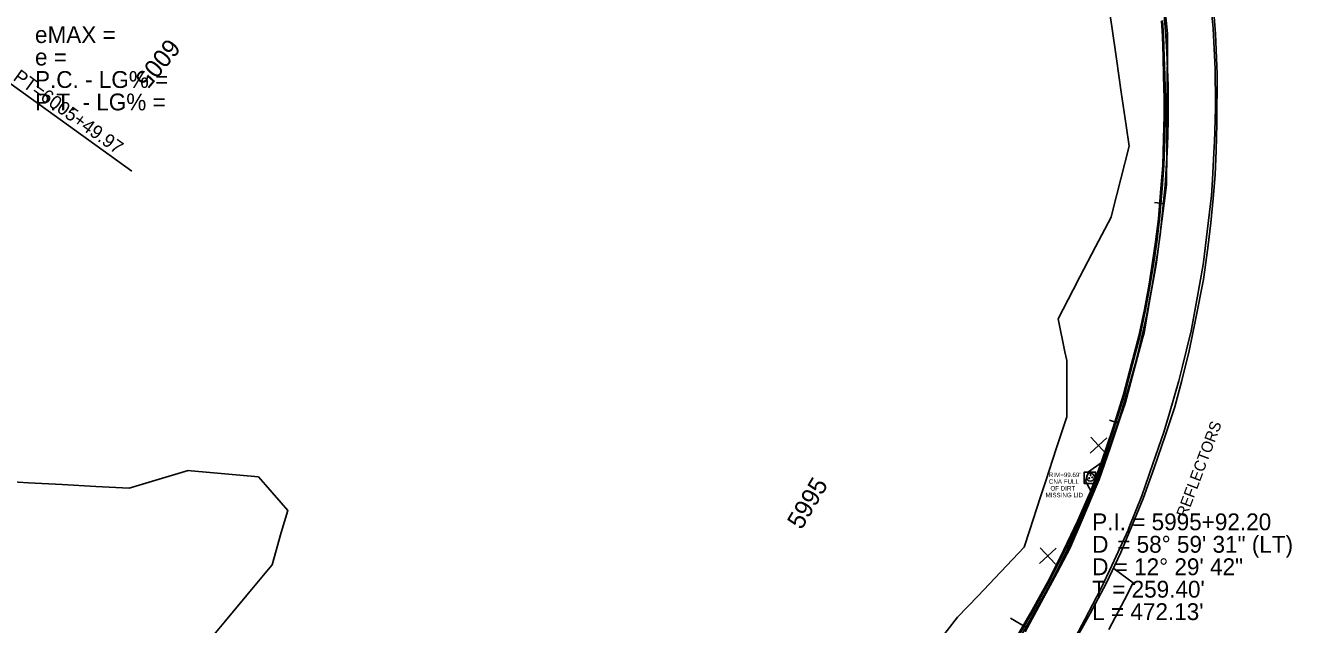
# Model space of a CAD drawing. Extents: x 2132221 to 2141942, y 535736 to 547298.
# Drawn here: x 2138363 to 2138927, y 540608 to 540875 of the extents above; entities that cross this region are included whole.
import ezdxf

# ---------------------------------------------------------------- set-up
doc = ezdxf.new("R2010")
doc.units = 0
for name, color, linetype in [('RD_EX_Conc', 7, 'Continuous'), ('RD_EX_DR_Inlet', 7, 'Continuous'), ('RD_EX_DR_Inlet_txCode', 7, 'Continuous'), ('RD_EX_Misc', 7, 'Continuous'), ('RD_EX_Misc_txCode', 7, 'Continuous'), ('RD_EX_Road', 7, 'Continuous'), ('RD_EX_VEG', 7, 'Continuous'), ('RD_HC_Cl', 7, 'Continuous'), ('RD_HC_Data', 7, 'Continuous'), ('RD_HC_Data_Tic', 7, 'Continuous'), ('RD_HC_TX_Sta50', 7, 'Continuous')]:
    doc.layers.add(name, color=color, linetype=linetype)

msp = doc.modelspace()

# ---------------------------------------------------------------- linework, layer by layer
at = {"layer": 'RD_EX_Conc'}
for points in [[(2138804.33, 540602.33), (2138811.32, 540614.42), (2138818.96, 540628.41), (2138825.42, 540641.22), (2138831.47, 540654.07), (2138835.66, 540663.61), (2138837.39, 540667.57), (2138842, 540679.97), (2138847.19, 540695.37), (2138851.87, 540710.51), (2138855.47, 540724.07), (2138858.72, 540736.43), (2138861.26, 540748.31), (2138863.37, 540759.61), (2138864.93, 540769.34), (2138866.27, 540778.4), (2138867.46, 540788.63), (2138868.63, 540802.26), (2138869.41, 540812.48), (2138869.78, 540824.35), (2138870.05, 540834.57), (2138870.08, 540842.29), (2138869.8, 540852.31), (2138869.57, 540860.86), (2138869.3, 540870.06), (2138868.81, 540876.93)], [(2138837.39, 540667.57), (2138834.97, 540671.88), (2138836.4, 540676.07), (2138842, 540679.97)]]:
    msp.add_lwpolyline(points, dxfattribs=at)
at = {"layer": 'RD_EX_DR_Inlet'}
msp.add_line((2138839.47, 540670.9), (2138839.47, 540675.9), dxfattribs=at)
msp.add_lwpolyline([(2138839.47, 540670.9), (2138839.47, 540675.9), (2138834.47, 540675.9), (2138834.47, 540670.9)], close=True, dxfattribs=at)
for centre, radius in [((2138837.22, 540673.62), 1.75), ((2138836.67, 540673.24), 0.175), ((2138837.23, 540674.54), 0.175), ((2138838.01, 540673.59), 0.175)]:
    msp.add_circle(centre, radius, dxfattribs=at)
at = {"layer": 'RD_EX_Misc'}
for p, q in [((2138837.09, 540684.39), (2138844.44, 540691.17)), ((2138837.37, 540691.46), (2138844.16, 540684.11)), ((2138814.55, 540635.18), (2138821.9, 540641.96)), ((2138814.84, 540642.24), (2138821.62, 540634.89))]:
    msp.add_line(p, q, dxfattribs=at)
for points in [[(2138808.18, 540604.7), (2138815.27, 540617.92), (2138822.36, 540631.14), (2138828.1, 540641.83), (2138833.97, 540655.63), (2138839.83, 540669.43), (2138841.16, 540672.55), (2138845.97, 540686.76), (2138850.78, 540700.97), (2138852.64, 540706.47), (2138856.53, 540720.95), (2138860.42, 540735.44), (2138861.1, 540737.96), (2138863.73, 540752.72), (2138866.35, 540767.49), (2138866.69, 540769.39), (2138868.58, 540784.27), (2138870.46, 540799.15), (2138871.08, 540803.98), (2138871.18, 540818.98), (2138871.28, 540833.98), (2138871.39, 540848.97), (2138871.49, 540863.97), (2138871.54, 540871.16), (2138870.07, 540886.08)], [(2138890.78, 540883.93), (2138891.94, 540873.42), (2138892.59, 540858.43), (2138892.73, 540855.18), (2138892.9, 540840.18), (2138892.92, 540837.88), (2138892.44, 540822.89), (2138892.38, 540821), (2138891.54, 540806.03), (2138891.16, 540799.12), (2138889.36, 540784.23), (2138887.56, 540769.34), (2138887.33, 540767.44), (2138884.6, 540752.69), (2138881.88, 540737.94), (2138881.82, 540737.66), (2138878.22, 540723.1), (2138876.59, 540716.51), (2138872.4, 540702.1), (2138869.95, 540693.7), (2138865.04, 540679.52), (2138860.12, 540665.31), (2138854.53, 540651.39), (2138854, 540650.09), (2138847.71, 540636.47), (2138845.66, 540632.03), (2138841.75, 540623.58), (2138834.76, 540610.3), (2138827.77, 540597.03)]]:
    msp.add_lwpolyline(points, dxfattribs=at)
at = {"layer": 'RD_EX_Road'}
for points in [[(2138828.26, 540597.17), (2138837.13, 540612.95), (2138844.29, 540626.26), (2138850.75, 540640.03), (2138855.83, 540652.22), (2138860.67, 540664.14), (2138865.66, 540677.86), (2138870.54, 540692.03), (2138874.74, 540705.03), (2138877.9, 540716.75), (2138881.17, 540729.91), (2138884.06, 540743.69), (2138887.51, 540761.73), (2138889.51, 540775.76), (2138890.81, 540786.97), (2138891.86, 540797.76), (2138892.83, 540808.33), (2138893.27, 540819.17), (2138893.57, 540830.98), (2138893.69, 540853.24), (2138892.93, 540871.07), (2138891.59, 540888.28)], [(2138804.76, 540602.08), (2138811.75, 540614.18), (2138819.4, 540628.18), (2138825.87, 540641), (2138831.93, 540653.86), (2138836.11, 540663.41), (2138837.85, 540667.38), (2138842.47, 540679.81), (2138847.67, 540695.21), (2138852.35, 540710.38), (2138855.95, 540723.94), (2138859.21, 540736.31), (2138861.76, 540748.21), (2138863.86, 540759.52), (2138865.42, 540769.26), (2138866.76, 540778.34), (2138867.96, 540788.58), (2138869.12, 540802.22), (2138869.91, 540812.45), (2138870.28, 540824.34), (2138870.55, 540834.56), (2138870.58, 540842.29), (2138870.3, 540852.32), (2138870.07, 540860.87), (2138869.8, 540870.08), (2138869.31, 540876.97)], [(2138845.36, 540605.79), (2138852.32, 540619.08), (2138856.26, 540626.61), (2138848.4, 540632.37), (2138847.52, 540633.14)]]:
    msp.add_lwpolyline(points, dxfattribs=at)
at = {"layer": 'RD_EX_VEG'}
for points in [[(2138844.5, 540889.13), (2138846.68, 540874.29), (2138848.79, 540860.02), (2138850.97, 540845.18), (2138853.16, 540830.34), (2138854.53, 540821.07), (2138850.78, 540806.54), (2138847.04, 540792.02), (2138846.38, 540789.47), (2138839.46, 540776.16), (2138832.54, 540762.86), (2138829.56, 540757.14), (2138822.83, 540744.22), (2138825.82, 540729.52), (2138826.62, 540725.61), (2138826.62, 540710.61), (2138826.62, 540700.49), (2138821.97, 540686.22), (2138817.33, 540671.96), (2138814.87, 540664.41), (2138810.22, 540650.15), (2138807.7, 540642.4), (2138797.35, 540631.54), (2138787, 540620.68), (2138778.01, 540611.23), (2138768.78, 540599.41)], [(2138442.21, 540598.07), (2138451.81, 540609.6), (2138461.41, 540621.13), (2138471.01, 540632.65), (2138472.59, 540634.55), (2138476.74, 540648.96), (2138479.6, 540658.87), (2138469.72, 540670.16), (2138466.51, 540673.83), (2138451.57, 540675.17), (2138436.63, 540676.51), (2138435.2, 540676.64), (2138420.84, 540672.28), (2138409.02, 540668.69), (2138394.04, 540669.52), (2138379.07, 540670.35), (2138364.09, 540671.18), (2138350.13, 540671.96)]]:
    msp.add_lwpolyline(points, dxfattribs=at)
at = {"layer": 'RD_HC_Cl'}
msp.add_arc((2138413.32, 540839.47), 458.55, 308.6199, 7.6119, dxfattribs=at)
at = {"layer": 'RD_HC_Data'}
msp.add_line((2138302.94, 540887.15), (2138410.18, 540809.88), dxfattribs=at)
at = {"layer": 'RD_HC_Data_Tic'}
for p, q in [((2138869.76, 540795.52), (2138865.78, 540795.91)), ((2138849.45, 540697.81), (2138845.64, 540699.05)), ((2138808.47, 540606.81), (2138801.58, 540610.87))]:
    msp.add_line(p, q, dxfattribs=at)

# ---------------------------------------------------------------- texts
at = {"layer": 'RD_EX_DR_Inlet_txCode'}
for s, p in [("RIM=99.69'", (2138818.68, 540673.69)), ('CNA FULL', (2138818.71, 540670.69)), ('MISSING LID', (2138817.2, 540664.69)), ('OF DIRT', (2138819.39, 540667.69))]:
    msp.add_text(s, height=2, dxfattribs=at).set_placement(p)
at = {"layer": 'RD_EX_Misc_txCode'}
msp.add_text('REFLECTORS', height=5, rotation=69.4499, dxfattribs=at).set_placement((2138879.97, 540655.35))
at = {"layer": 'RD_HC_Data'}
for s, p in [('eMAX = ', (2138367, 540867)), ('e = ', (2138367, 540857)), ('P.C. - LG% = ', (2138367, 540847)), ('P.T. - LG% = ', (2138367, 540837)), ('P.I. = 5995+92.20', (2138838, 540650)), ('D', (2138838, 540640)), ('    = 58%%d 59\' 31" (LT)', (2138838, 540640)), ('D = 12%%d 29\' 42"', (2138838, 540630)), ("T = 259.40'", (2138838, 540620)), ("L = 472.13'", (2138838, 540610))]:
    msp.add_text(s, height=7.5, dxfattribs=at).set_placement(p)
msp.add_text('PT=6005+49.97', height=6, rotation=324.224, dxfattribs=at).set_placement((2138356.85, 540850.78))
at = {"layer": 'RD_HC_TX_Sta50'}
for s, rotation, p in [('6005', 230.6233, (2138426.23, 540869.61)), ('5995', 59.5109, (2138708.49, 540649.87))]:
    msp.add_text(s, height=8, rotation=rotation, dxfattribs=at).set_placement(p)

doc.saveas('drawing.dxf')
